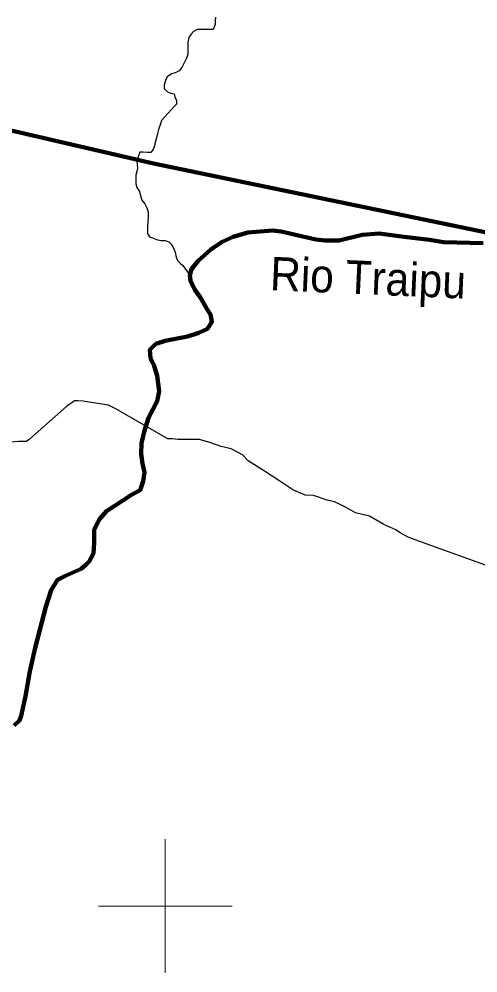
# Model space of a CAD drawing. Extents: x 553962 to 842807, y 8883888 to 9032388.
# Drawn here: x 722813 to 729677, y 8924000 to 8938264 of the extents above; entities that cross this region are included whole.
import ezdxf
from ezdxf.enums import TextEntityAlignment as Align

# ---------------------------------------------------------------- set-up
doc = ezdxf.new("R2010")
doc.units = 0
doc.header["$LTSCALE"] = 200
for name, color, linetype, lineweight in [('12', 7, 'Continuous', 25), ('2', 7, 'Continuous', 13), ('24', 7, 'Continuous', 25), ('9', 7, 'Continuous', 90)]:
    doc.layers.add(name, color=color, linetype=linetype, lineweight=lineweight)
doc.layers.add('49', color=7, linetype='Continuous')

msp = doc.modelspace()

# ---------------------------------------------------------------- linework, layer by layer
at = {"layer": '12'}
for points in [[(723524.2, 8932470.5), (723013.1, 8932023.2), (722964.6, 8931975.3), (722928.4, 8931953)], [(729842.6, 8930080), (728682.6, 8930494.7), (728621.5, 8930520.3), (728514.8, 8930581.6), (728448.7, 8930627.6), (728270.7, 8930704.3), (728057.2, 8930832.1), (727843.4, 8930878.3), (727706.2, 8930960.1), (727614.7, 8931006.1), (727533.3, 8931047), (727421.3, 8931067.6), (727217.8, 8931139.3), (727090.4, 8931144.6), (726907.3, 8931226.4), (726714.2, 8931354.1), (726485.5, 8931502.3), (726241.6, 8931655.6), (726155.3, 8931747.4), (725987.5, 8931839.4), (725834.8, 8931870.3), (725682.2, 8931926.6), (725514.3, 8931977.8), (725392, 8931978.1), (725274.8, 8931978.3), (725188.2, 8931978.4), (725106.8, 8931988.8), (725040.5, 8931988.9), (724252.6, 8932438.6), (724150.9, 8932489.8), (723987.9, 8932515.5), (723774.1, 8932551.6), (723692.6, 8932556.8), (723641.7, 8932556.9), (723524.2, 8932470.5)], [(719465.7, 8931582), (719776.2, 8931594.6), (719960.1, 8931621.3), (720108, 8931671.9), (720470.6, 8931895.4), (720598.2, 8931961.4), (720664.5, 8932002), (720792.1, 8932052.7), (720970.4, 8932052.4), (721113, 8932057.2), (721235.3, 8932046.8), (721439, 8932046.4), (721540.8, 8932020.8), (721759.6, 8931949.1), (721968.3, 8931907.9), (722065, 8931877.2), (722233.1, 8931866.7), (722309.4, 8931841.1), (722477.5, 8931835.7), (722554, 8931861), (722651, 8931906.7), (722697, 8931942.3), (722804, 8931952.2), (722928.4, 8931953)]]:
    msp.add_lwpolyline(points, dxfattribs=at)
at = {"layer": '2'}
for p, q in [((725000, 8924000), (725000, 8926000)), ((724000, 8925000), (726000, 8925000))]:
    msp.add_line(p, q, dxfattribs=at)
at = {"layer": '24'}
for points in [[(725753.9, 8938294.8), (725748.4, 8938238.8), (725748, 8938182.8), (725717, 8938106.6), (725544.1, 8938107.6), (725478, 8938108), (725421.8, 8938077.8), (725380.8, 8938032.2), (725355.1, 8937986.6), (725339.3, 8937920.5), (725339, 8937869.5), (725338.6, 8937818.6), (725338, 8937732.1), (725317.3, 8937681.2), (725276.1, 8937600), (725250.2, 8937539.1), (725207.8, 8937489.4), (725146.5, 8937460.6), (725092.5, 8937446.2), (725030.6, 8937397.8), (725004.8, 8937347.1), (724984, 8937275.9), (724983.6, 8937225), (725034.1, 8937173.8), (725084.8, 8937158.2), (725135.6, 8937147.7), (725145.5, 8937096.7), (725170.6, 8937050.7), (725170.1, 8936989.6), (725134.3, 8936954.2), (725093.3, 8936913.7), (725037, 8936852.9), (724985.7, 8936792.1), (724944.7, 8936746.5), (724923.9, 8936680.5), (724898, 8936614.4), (724882.3, 8936553.4), (724866.6, 8936487.3), (724850.9, 8936421.2), (724840.4, 8936370.3), (724819.6, 8936314.4), (724783.7, 8936268.8), (724732.8, 8936269.1), (724671.9, 8936274.6), (724621, 8936274.9)], [(724621, 8936274.9), (724573, 8936146.7), (724577.7, 8936085.6), (724582.4, 8936034.6), (724577, 8935983.7), (724561.3, 8935927.8), (724561, 8935876.9), (724560.4, 8935800.5), (724575.3, 8935744.4), (724615.6, 8935683), (724630.4, 8935621.8), (724650.3, 8935555.5), (724695.7, 8935499.2), (724725.8, 8935443), (724745.7, 8935381.8), (724745.2, 8935310.5), (724739.6, 8935229), (724734, 8935157.8), (724733.7, 8935106.9), (724733.3, 8935055.9), (724763.5, 8935009.9), (724824.4, 8934989.2), (724870, 8934968.5), (724936, 8934952.8), (724997.1, 8934952.5), (725052.8, 8934931.8), (725088.2, 8934895.9), (725118.4, 8934849.9), (725148.4, 8934778.4), (725163.2, 8934701.9), (725183.2, 8934656), (725223.6, 8934615), (725264, 8934579.1), (725368.5, 8934436.4)]]:
    msp.add_lwpolyline(points, dxfattribs=at)
at = {"layer": '24', "lineweight": 53}
for points in [[(726733.4, 8935086.7), (726602, 8935101.3), (726237.1, 8935072), (726018.1, 8935006.3), (725850.2, 8934933.2), (725682.3, 8934816.3), (725492.6, 8934648.3), (725390.4, 8934524.1), (725368.5, 8934436.4), (725375.8, 8934348.7), (725441.5, 8934217.2), (725521.8, 8934107.6), (725624, 8933932.2), (725675.1, 8933844.6), (725697, 8933734.9), (725631.3, 8933632.7), (725499.9, 8933574.2), (725332, 8933515.8), (724996.3, 8933450), (724857.6, 8933406.2), (724770, 8933318.5), (724777.3, 8933194.3), (724835.7, 8933077.4), (724879.5, 8932931.2), (724908.7, 8932697.4), (724879.5, 8932551.3), (724748.1, 8932302.9), (724682.4, 8932091), (724645.9, 8931922.9), (724638.6, 8931762.2), (724660.5, 8931616.1), (724689.7, 8931484.6), (724667.8, 8931353), (724624, 8931221.5), (724492.7, 8931148.4), (724120.4, 8930907.3), (724018.2, 8930783.1)], [(729755, 8934911.3), (729163.8, 8934925.9), (728952.2, 8934962.4), (728571.5, 8935009.7), (728200.4, 8935057.4), (727944.9, 8935035.5), (727601.9, 8934955.1), (727390.2, 8934955.1), (727251.6, 8934969.8), (726733.4, 8935086.7)], [(724018.2, 8930783.1), (723938, 8930629.7), (723938, 8930432.4), (723924.2, 8930271.2), (723861.2, 8930151.4), (723813.9, 8930103.6), (723741.7, 8930044.3), (723507.3, 8929935.6), (723390.6, 8929877.1), (723295.7, 8929723.7), (723215.4, 8929475.3), (723055.5, 8928859.6), (722973.7, 8928506.8), (722908.8, 8928138.2), (722843.2, 8927845.9), (722821.3, 8927772.9), (722741, 8927699.8)]]:
    msp.add_lwpolyline(points, dxfattribs=at)
at = {"layer": '9'}
for points in [[(696242, 8937672.8), (702061.8, 8937200.5), (702208.9, 8933124.7), (710319.1, 8936704.6), (716154, 8938115.2), (724825.2, 8936103.1), (730092.7, 8935013.9)], [(726733.4, 8935086.7), (726602, 8935101.3), (726237.1, 8935072), (726018.1, 8935006.3), (725850.2, 8934933.2), (725682.3, 8934816.3), (725492.6, 8934648.3), (725390.4, 8934524.1), (725368.5, 8934436.4), (725375.8, 8934348.7), (725441.5, 8934217.2), (725521.8, 8934107.6), (725624, 8933932.2), (725675.1, 8933844.6), (725697, 8933734.9), (725631.3, 8933632.7), (725499.9, 8933574.2), (725332, 8933515.8), (724996.3, 8933450), (724857.6, 8933406.2), (724770, 8933318.5), (724777.3, 8933194.3), (724835.7, 8933077.4), (724879.5, 8932931.2), (724908.7, 8932697.4), (724879.5, 8932551.3), (724748.1, 8932302.9), (724682.4, 8932091), (724645.9, 8931922.9), (724638.6, 8931762.2), (724660.5, 8931616.1), (724689.7, 8931484.6), (724667.8, 8931353), (724624, 8931221.5), (724492.7, 8931148.4), (724120.4, 8930907.3), (724018.2, 8930783.1)], [(729755, 8934911.3), (729163.8, 8934925.9), (728952.2, 8934962.4), (728571.5, 8935009.7), (728200.4, 8935057.4), (727944.9, 8935035.5), (727601.9, 8934955.1), (727390.2, 8934955.1), (727251.6, 8934969.8), (726733.4, 8935086.7)], [(724018.2, 8930783.1), (723938, 8930629.7), (723938, 8930432.4), (723924.2, 8930271.2), (723861.2, 8930151.4), (723813.9, 8930103.6), (723741.7, 8930044.3), (723507.3, 8929935.6), (723390.6, 8929877.1), (723295.7, 8929723.7), (723215.4, 8929475.3), (723055.5, 8928859.6), (722973.7, 8928506.8), (722908.8, 8928138.2), (722843.2, 8927845.9), (722821.3, 8927772.9), (722741, 8927699.8)]]:
    msp.add_lwpolyline(points, dxfattribs=at)

# ---------------------------------------------------------------- texts
at = {"layer": '49', "width": 0.95}
msp.add_text('Rio Traipu', height=500, rotation=357.482, dxfattribs=at).set_placement((728023.7, 8934146.6), align=Align.CENTER)

doc.saveas('drawing.dxf')
